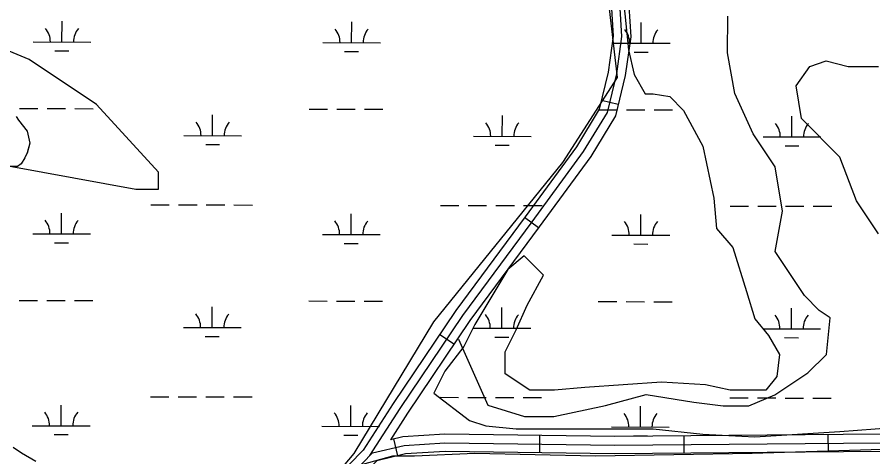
# Model space of a CAD drawing. Extents: x 3219052 to 3256913, y 800770 to 826146.
# Drawn here: x 3229164 to 3230647, y 820972 to 821735 of the extents above; entities that cross this region are included whole.
import ezdxf

# ---------------------------------------------------------------- set-up
doc = ezdxf.new("R2010")
doc.units = 0
for name, color, linetype in [('V-ROAD-CNTR', 7, 'Continuous'), ('V-SITE-VEGE', 7, 'Continuous'), ('V-TOPO-SHOR', 7, 'Continuous'), ('V-WETL-SWMP', 7, 'Continuous')]:
    doc.layers.add(name, color=color, linetype=linetype)

msp = doc.modelspace()

# ---------------------------------------------------------------- linework, layer by layer
at = {"layer": 'V-ROAD-CNTR'}
for p, q in [((3230205.6, 821583.1), (3230176.5, 821590.1)), ((3230067.5, 821369.2), (3230043.4, 821387.1)), ((3229921, 821167.5), (3229896.1, 821184.3)), ((3230069.6, 820979.2), (3230070, 821009.2)), ((3230319.9, 820978.4), (3230319.6, 821008.3)), ((3230569.9, 820980.6), (3230569.6, 821010.6)), ((3229823.8, 820974), (3229816.9, 821003.2))]:
    msp.add_line(p, q, dxfattribs=at)
for points in [[(3229148.8, 822555.2), (3229564.5, 822477.4), (3229761.6, 822444.6), (3229832, 822419.8), (3229881.5, 822382.1), (3229935.2, 822335.5), (3230005.8, 822269), (3230070.5, 822205.6), (3230105.4, 822151.1), (3230140.6, 822099.9), (3230172.9, 822026.4), (3230197.9, 821934.9), (3230214.9, 821851.6), (3230222.3, 821781), (3230227.2, 821700.7), (3230217.8, 821633.7), (3230200.9, 821563.3), (3230158, 821493.2), (3230068.7, 821370.8), (3229948.7, 821208.6), (3229840.5, 821048), (3229810.7, 821001.7)], [(3229775.2, 820974.3), (3229828, 821056.3), (3229936.4, 821217.2), (3230056.6, 821379.7), (3230145.6, 821501.5), (3230186.8, 821569.1), (3230203, 821636.5), (3230212.1, 821701.3), (3230207.3, 821779.8), (3230200.1, 821849.3), (3230183.3, 821931.4), (3230158.8, 822021.3), (3230127.4, 822092.6), (3230092.9, 822142.8), (3230058.8, 822196.1), (3229995.4, 822258.2), (3229925.1, 822324.4), (3229872, 822370.5), (3229824.8, 822406.4), (3229757.8, 822430), (3229561.8, 822462.6), (3229146.2, 822540.4)], [(3229143.7, 822525.7), (3229559.2, 822447.9), (3229754.1, 822415.4), (3229817.6, 822393.1), (3229862.6, 822358.9), (3229915.1, 822313.3), (3229985, 822247.4), (3230047.1, 822186.5), (3230080.4, 822134.5), (3230114.2, 822085.3), (3230144.6, 822016.3), (3230168.7, 821927.9), (3230185.2, 821847), (3230192.4, 821778.5), (3230197, 821701.9), (3230188.3, 821639.3), (3230172.8, 821574.9), (3230133.1, 821509.9), (3230044.5, 821388.6), (3229924.2, 821225.9), (3229815.4, 821064.5), (3229763.4, 820983.7)], [(3232818.5, 821364.8), (3232677, 821357.4), (3232496.5, 821355.7), (3232327.4, 821350.5), (3232161.1, 821346.4), (3232045.9, 821332.5), (3231860.2, 821302.6), (3231718.1, 821270.3), (3231593.3, 821230.8), (3231376.3, 821155.6), (3231133, 821056.6), (3231049.3, 821028), (3230917.3, 821018.1), (3230661.4, 821011.5), (3230199.5, 821007.3), (3229904.9, 821011.6), (3229832.6, 821006.9), (3229810.7, 821001.7)], [(3226650.7, 819546.3), (3226730.2, 819599.8), (3226814.4, 819670), (3227002.8, 819850.8), (3227130.6, 819943.1), (3227241.2, 819994), (3227341.5, 820018.5), (3227488.3, 820027.4), (3227668.8, 820047.2), (3228231.2, 820094.4), (3228538.3, 820119.8), (3228896.6, 820160.8), (3229114.6, 820196.8), (3229185.4, 820218.1), (3229234, 820246.4), (3229284.4, 820296), (3229341.3, 820375.7), (3229556, 820673.9), (3229727, 820924.9), (3229779.7, 820979), (3229834.9, 820992.1), (3229905.2, 820996.6), (3230199.5, 820992.3), (3230661.6, 820996.5)], [(3229763.4, 820983.7), (3229715.3, 820934.4), (3229543.7, 820682.5), (3229329.1, 820384.4), (3229272.9, 820305.8), (3229224.8, 820258.4), (3229179.4, 820232), (3229111.2, 820211.5), (3228894.5, 820175.6), (3228536.9, 820134.7), (3228230, 820109.4), (3227667.3, 820062.1), (3227487, 820042.3), (3227339.3, 820033.4), (3227236.2, 820008.2), (3227123, 819956.1), (3226993.1, 819862.3), (3226804.3, 819681.2), (3226721.2, 819611.8), (3226643.3, 819559.4), (3226542.9, 819510.9), (3226401.4, 819466.4), (3226182.2, 819429.3), (3226128.2, 819412.1)], [(3230661.9, 820981.5), (3230199.4, 820977.3), (3229905.6, 820981.6), (3229837.1, 820977.2), (3229787.4, 820965.4), (3229738.6, 820915.3), (3229568.3, 820665.2), (3229353.5, 820367), (3229295.8, 820286.2), (3229243.2, 820234.4), (3229191.4, 820204.2), (3229118, 820182.2), (3228898.7, 820145.9), (3228539.8, 820104.9), (3228232.4, 820079.5), (3227670.2, 820032.2), (3227489.6, 820012.4), (3227343.8, 820003.6), (3227246.1, 819979.8), (3227138.2, 819930.1), (3227012.4, 819839.3), (3226824.4, 819658.8), (3226739.2, 819587.8)]]:
    msp.add_lwpolyline(points, dxfattribs=at)
at = {"layer": 'V-SITE-VEGE'}
for p, q in [((3230204.5, 821858.5), (3230223.6, 821677.7)), ((3230204.5, 821630.1), (3230190.3, 821749.1)), ((3230223.6, 821677.7), (3230233.1, 821634.9)), ((3230513.7, 821615.8), (3230537.5, 821649.1)), ((3230537.5, 821649.1), (3230566, 821658.7)), ((3230566, 821658.7), (3230604.1, 821649.1)), ((3230604.1, 821649.1), (3230656.4, 821649.1)), ((3230233.1, 821634.9), (3230252.1, 821601.6)), ((3230109.4, 821482.6), (3230204.5, 821630.1)), ((3230523.2, 821558.7), (3230513.7, 821615.8)), ((3230252.1, 821601.6), (3230266.4, 821601.6)), ((3230266.4, 821601.6), (3230294.9, 821596.8)), ((3230294.9, 821596.8), (3230318.7, 821573)), ((3230318.7, 821573), (3230352, 821511.1)), ((3229162.4, 821562.4), (3229166.6, 821556.1)), ((3230589.8, 821492.1), (3230523.2, 821558.7)), ((3229166.6, 821556.1), (3229181.5, 821537.1)), ((3229181.5, 821537.1), (3229185.8, 821516)), ((3229185.8, 821516), (3229181.6, 821499)), ((3229181.6, 821499), (3229177.4, 821490.6)), ((3230352, 821511.1), (3230371, 821420.7)), ((3229177.4, 821490.6), (3229171.1, 821480)), ((3229885.9, 821206.6), (3230109.4, 821482.6)), ((3230618.3, 821416), (3230589.8, 821492.1)), ((3229164.8, 821475.7), (3229145.7, 821475.7)), ((3229171.1, 821480), (3229164.8, 821475.7)), ((3230371, 821420.7), (3230375.8, 821368.4)), ((3230656.4, 821358.9), (3230618.3, 821416)), ((3230375.8, 821368.4), (3230404.3, 821335.1)), ((3230404.3, 821335.1), (3230428.1, 821258.9)), ((3230042.8, 821320.8), (3230014.3, 821297)), ((3230076.1, 821287.5), (3230042.8, 821320.8)), ((3230014.3, 821297), (3229957.2, 821201.8)), ((3230047.6, 821235.1), (3230076.1, 821287.5)), ((3230428.1, 821258.9), (3230442.3, 821211.4)), ((3230028.6, 821192.3), (3230047.6, 821235.1)), ((3229748, 820978.2), (3229885.9, 821206.6)), ((3229957.2, 821201.8), (3229938.2, 821163.8)), ((3230442.3, 821211.4), (3230466.1, 821182.8)), ((3230009.5, 821154.3), (3230028.6, 821192.3)), ((3230466.1, 821182.8), (3230485.2, 821149.5)), ((3229938.2, 821163.8), (3229904.9, 821120.9)), ((3230009.5, 821116.2), (3230009.5, 821154.3)), ((3230485.2, 821149.5), (3230480.4, 821111.4)), ((3229904.9, 821120.9), (3229885.9, 821082.9)), ((3230052.4, 821087.6), (3230009.5, 821116.2)), ((3230480.4, 821111.4), (3230461.4, 821087.6)), ((3230214.1, 821097.2), (3230147.5, 821092.4)), ((3230280.6, 821101.9), (3230214.1, 821097.2)), ((3230356.7, 821097.2), (3230280.6, 821101.9)), ((3230399.5, 821087.6), (3230356.7, 821097.2)), ((3229885.9, 821082.9), (3229947.7, 821035.3)), ((3230095.2, 821087.6), (3230052.4, 821087.6)), ((3230147.5, 821092.4), (3230095.2, 821087.6)), ((3230461.4, 821087.6), (3230399.5, 821087.6)), ((3229947.7, 821035.3), (3229976.3, 821025.8)), ((3229976.3, 821025.8), (3230028.6, 821021)), ((3230589.8, 821016.3), (3230718.2, 821025.8)), ((3230028.6, 821021), (3230266.4, 821021)), ((3230266.4, 821021), (3230352, 821011.5)), ((3230352, 821011.5), (3230442.3, 821006.7)), ((3230442.3, 821006.7), (3230589.8, 821016.3)), ((3229157.3, 820989.3), (3229171.6, 820979)), ((3229171.6, 820979), (3229196.2, 820964.8)), ((3229614.8, 820821.2), (3229748, 820978.2)), ((3229957.2, 820978.2), (3229852.6, 820973.4)), ((3230166.5, 820973.4), (3229957.2, 820978.2)), ((3230437.6, 820978.2), (3230166.5, 820973.4)), ((3230742, 820987.7), (3230437.6, 820978.2)), ((3229814.5, 820973.4), (3229762.2, 820959.2)), ((3229852.6, 820973.4), (3229814.5, 820973.4))]:
    msp.add_line(p, q, dxfattribs=at)
at = {"layer": 'V-TOPO-SHOR'}
for points in [[(3229928.8, 821176.4), (3229979.6, 821061.6), (3230043.3, 821042.3), (3230094.3, 821042.2), (3230183.6, 821061.2), (3230253.8, 821080.1), (3230336.6, 821067.2), (3230387.6, 821060.7), (3230432.2, 821060.6), (3230476.9, 821079.7), (3230534.3, 821117.8), (3230566.3, 821149.6), (3230572.8, 821213.3), (3230553.7, 821226.1), (3230528.2, 821251.7), (3230477.4, 821328.3), (3230490.3, 821398.4), (3230477.7, 821474.9), (3230439.6, 821532.4), (3230407.8, 821602.5), (3230395.2, 821672.7), (3230395.4, 821736.4)], [(3229155, 821475.9), (3229262.3, 821456.2), (3229369.6, 821436.4), (3229408.7, 821436.3), (3229408.7, 821465.6), (3229301.6, 821583), (3229184.7, 821661.3), (3229018.9, 821729.9)]]:
    msp.add_lwpolyline(points, dxfattribs=at)
at = {"layer": 'V-WETL-SWMP'}
for p, q in [((3229241.7, 821691.5), (3229241.8, 821727.5)), ((3229743.6, 821690.4), (3229743.7, 821726.4)), ((3230245.5, 821689.4), (3230245.6, 821725.4)), ((3229191.7, 821691.6), (3229291.7, 821691.4)), ((3229693.6, 821690.5), (3229793.6, 821690.3)), ((3229229.6, 821676.1), (3229253.6, 821676)), ((3229731.5, 821675), (3229755.5, 821675)), ((3230195.5, 821689.5), (3230295.5, 821689.3)), ((3230233.5, 821674), (3230257.5, 821673.9)), ((3229168, 821576.2), (3229200, 821576.1)), ((3229216, 821576.1), (3229248, 821576)), ((3229264, 821576), (3229296, 821575.9)), ((3229669.9, 821575.1), (3229701.9, 821575.1)), ((3229717.9, 821575), (3229749.9, 821575)), ((3229765.9, 821574.9), (3229797.9, 821574.9)), ((3230171.8, 821574.1), (3230203.8, 821574)), ((3230219.8, 821574), (3230251.8, 821573.9)), ((3230267.8, 821573.9), (3230299.8, 821573.8)), ((3229162.4, 821562.4), (3229166.6, 821556.1)), ((3229502.8, 821529.1), (3229502.8, 821565.1)), ((3230004.7, 821528), (3230004.8, 821564)), ((3230506.6, 821527), (3230506.7, 821563)), ((3229166.6, 821556.1), (3229181.5, 821537.1)), ((3229181.5, 821537.1), (3229185.8, 821516)), ((3229452.8, 821529.2), (3229552.8, 821529)), ((3229954.7, 821528.1), (3230054.7, 821527.9)), ((3230456.6, 821527.1), (3230556.6, 821526.9)), ((3229185.8, 821516), (3229181.6, 821499.1)), ((3229490.7, 821513.7), (3229514.7, 821513.6)), ((3229992.6, 821512.6), (3230016.6, 821512.6)), ((3229181.6, 821499.1), (3229177.4, 821490.6)), ((3230494.6, 821511.5), (3230518.6, 821511.5)), ((3229177.4, 821490.6), (3229171.1, 821480)), ((3229164.8, 821475.7), (3229145.7, 821475.7)), ((3229171.1, 821480), (3229164.8, 821475.7)), ((3229395.7, 821409.2), (3229427.7, 821409.1)), ((3229443.7, 821409.1), (3229475.7, 821409)), ((3229491.7, 821409), (3229523.7, 821408.9)), ((3229539.7, 821408.9), (3229571.7, 821408.8)), ((3229897.6, 821408.2), (3229929.6, 821408.1)), ((3229945.6, 821408.1), (3229977.6, 821408)), ((3229993.6, 821408), (3230025.6, 821407.9)), ((3229241, 821358.8), (3229241.1, 821394.8)), ((3229742.9, 821357.7), (3229743, 821393.7)), ((3230041.6, 821407.9), (3230073.6, 821407.8)), ((3230399.5, 821407.1), (3230431.5, 821407)), ((3230447.5, 821407), (3230479.5, 821406.9)), ((3230495.5, 821406.9), (3230527.5, 821406.8)), ((3230543.5, 821406.8), (3230575.5, 821406.7)), ((3230244.8, 821356.7), (3230244.9, 821392.7)), ((3229191, 821358.9), (3229291, 821358.7)), ((3229692.9, 821357.8), (3229792.9, 821357.6)), ((3230194.8, 821356.8), (3230294.8, 821356.6)), ((3229228.9, 821343.4), (3229252.9, 821343.3)), ((3229730.9, 821342.3), (3229754.9, 821342.3)), ((3230232.8, 821341.3), (3230256.8, 821341.2)), ((3229167.3, 821243.5), (3229199.3, 821243.5)), ((3229215.3, 821243.4), (3229247.3, 821243.3)), ((3229263.3, 821243.3), (3229295.3, 821243.2)), ((3229502.1, 821196.4), (3229502.1, 821232.4)), ((3229669.2, 821242.5), (3229701.2, 821242.4)), ((3229717.2, 821242.4), (3229749.2, 821242.3)), ((3229765.2, 821242.3), (3229797.2, 821242.2)), ((3230004, 821195.3), (3230004.1, 821231.3)), ((3230171.1, 821241.4), (3230203.1, 821241.3)), ((3230219.1, 821241.3), (3230251.1, 821241.2)), ((3230267.1, 821241.2), (3230299.1, 821241.1)), ((3230505.9, 821194.3), (3230506, 821230.3)), ((3229452.1, 821196.5), (3229552.1, 821196.3)), ((3229954, 821195.4), (3230054, 821195.2)), ((3230455.9, 821194.4), (3230555.9, 821194.2)), ((3229490, 821181), (3229514, 821180.9)), ((3229991.9, 821179.9), (3230015.9, 821179.9)), ((3230493.9, 821178.9), (3230517.9, 821178.8)), ((3229395, 821076.5), (3229427, 821076.5)), ((3229443, 821076.4), (3229475, 821076.4)), ((3229491, 821076.3), (3229523, 821076.3)), ((3229539, 821076.2), (3229571, 821076.2)), ((3229896.9, 821075.5), (3229928.9, 821075.4)), ((3229944.9, 821075.4), (3229976.9, 821075.3)), ((3229992.9, 821075.3), (3230024.9, 821075.2)), ((3230040.9, 821075.2), (3230072.9, 821075.1)), ((3230398.8, 821074.4), (3230430.8, 821074.4)), ((3230446.8, 821074.3), (3230478.8, 821074.3)), ((3230494.8, 821074.2), (3230526.8, 821074.2)), ((3230542.8, 821074.1), (3230574.8, 821074.1)), ((3229240.3, 821026.1), (3229240.4, 821062.1)), ((3229742.2, 821025.1), (3229742.3, 821061.1)), ((3230244.1, 821024), (3230244.2, 821060)), ((3229190.3, 821026.2), (3229290.3, 821026)), ((3229692.2, 821025.2), (3229792.2, 821025)), ((3230194.1, 821024.1), (3230294.1, 821023.9)), ((3229228.2, 821010.7), (3229252.2, 821010.7)), ((3229730.2, 821009.7), (3229754.2, 821009.6)), ((3230232.1, 821008.6), (3230256.1, 821008.6)), ((3229157.3, 820989.3), (3229171.6, 820979)), ((3229171.6, 820979), (3229196.2, 820964.8))]:
    msp.add_line(p, q, dxfattribs=at)
for centre, start, end in [((3229186.4, 821692.1), 359.1081, 40.6518), ((3229296.9, 821691.8), 139.1081, 180.6517), ((3229688.3, 821691), 359.1081, 40.6518), ((3229798.8, 821690.8), 139.1081, 180.6517), ((3230190.2, 821690), 359.1081, 40.6518), ((3230300.7, 821689.7), 139.1081, 180.6517), ((3229447.5, 821529.7), 359.1081, 40.6518), ((3229558, 821529.4), 139.1081, 180.6517), ((3229949.4, 821528.6), 359.1081, 40.6518), ((3230059.9, 821528.4), 139.1081, 180.6517), ((3230451.3, 821527.5), 359.1081, 40.6518), ((3230561.8, 821527.3), 139.1081, 180.6517), ((3229185.7, 821359.4), 359.1081, 40.6518), ((3229296.2, 821359.2), 139.1081, 180.6517), ((3229687.6, 821358.3), 359.1081, 40.6518), ((3229798.1, 821358.1), 139.1081, 180.6517), ((3230189.5, 821357.3), 359.1081, 40.6518), ((3230300, 821357.1), 139.1081, 180.6517), ((3229446.8, 821197), 359.1081, 40.6518), ((3229557.3, 821196.7), 139.1081, 180.6517), ((3229948.7, 821195.9), 359.1081, 40.6518), ((3230059.2, 821195.7), 139.1081, 180.6517), ((3230450.6, 821194.9), 359.1081, 40.6518), ((3230561.1, 821194.6), 139.1081, 180.6517), ((3229185, 821026.7), 359.1081, 40.6518), ((3229295.5, 821026.5), 139.1081, 180.6517), ((3229686.9, 821025.7), 359.1081, 40.6518), ((3229797.4, 821025.4), 139.1081, 180.6517), ((3230188.9, 821024.6), 359.1081, 40.6518), ((3230299.3, 821024.4), 139.1081, 180.6517)]:
    msp.add_arc(centre, 35.2, start, end, dxfattribs=at)

doc.saveas('drawing.dxf')
